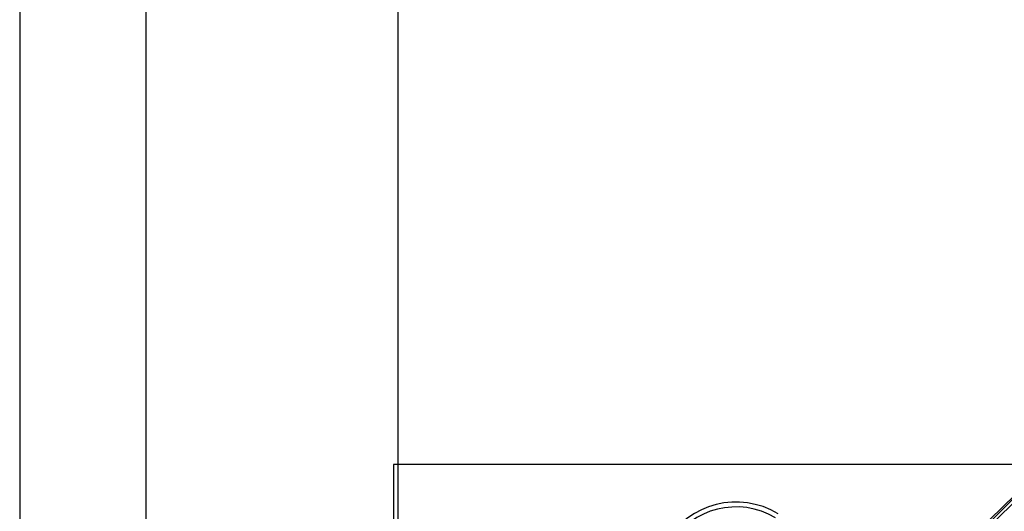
# Model space of a CAD drawing. Extents: x 40.7 to 137.4, y -250.8 to -221.5.
# Tile 303 of 320: x 122.723 to 122.958, y -232.859 to -232.742. Entities that reach past the tile are written whole.
import ezdxf

# ---------------------------------------------------------------- set-up
doc = ezdxf.new("R2010")
doc.units = 0
doc.header["$MEASUREMENT"] = 0
doc.layers.get('0').update_dxf_attribs({"linetype": 'CONTINUOUS'})
doc.layers.add('paredes1', color=8, linetype='CONTINUOUS')

msp = doc.modelspace()

# ---------------------------------------------------------------- linework, layer by layer
at = {"color": 5}
for p, q in [((122.9684304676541, -232.8482178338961), (122.8123472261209, -232.848217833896)), ((122.8123472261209, -232.848217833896), (122.8123472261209, -232.9082178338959))]:
    msp.add_line(p, q, dxfattribs=at)
at = {"color": 6, "linetype": 'Continuous'}
for centre, radius, start, end in [((123.1136438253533, -233.0193735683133), 0.224043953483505, 117.9101323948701, 156.4257628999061), ((123.1136438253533, -233.0193735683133), 0.223311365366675, 117.9100754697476, 156.4231452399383), ((123.1136438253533, -233.0193735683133), 0.2244575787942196, 121.1648444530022, 155.7762028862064), ((122.893845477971, -232.8766235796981), 0.01947198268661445, 58.99999999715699, 148.9999999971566), ((122.893845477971, -232.8766235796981), 0.01831220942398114, 58.99999999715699, 148.9999999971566)]:
    msp.add_arc(centre, radius, start, end, dxfattribs=at)
at = {"color": 155}
msp.add_arc((123.1136438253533, -233.0193735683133), 0.2083655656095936, 127.3091362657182, 151.4670097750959, dxfattribs=at)
at = {"layer": 'paredes1'}
msp.add_line((122.8133168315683, -230.4074517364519), (122.8133168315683, -233.7874517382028), dxfattribs=at)
at = {"layer": 'paredes1', "ltscale": 10}
for p, q in [((122.7233168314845, -230.5074517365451), (122.7233168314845, -233.6874517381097)), ((122.7533168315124, -230.5074517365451), (122.7533168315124, -233.6874517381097))]:
    msp.add_line(p, q, dxfattribs=at)

doc.saveas('drawing.dxf')
